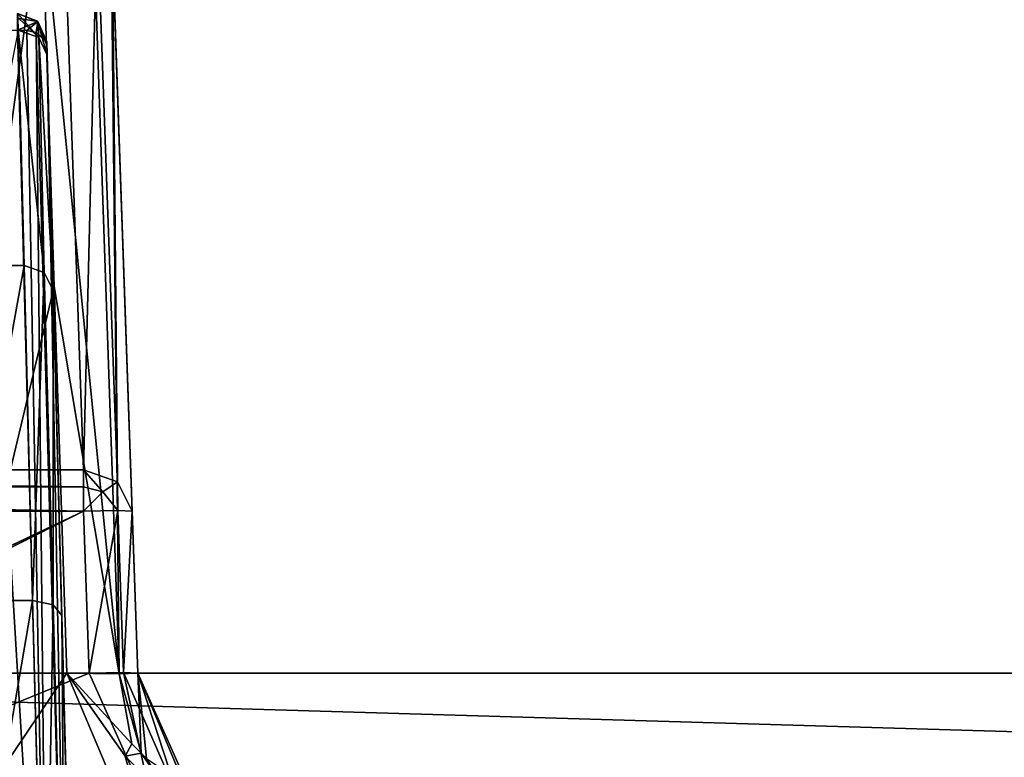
# Model space of a CAD drawing. Header units: inches. Extents: x -9.7 to 9.7, y -2.4 to 4.3.
# Tile 655 of 656: x -0.978 to 0.038, y 0.082 to 0.843. Entities that reach past the tile are written whole.
import ezdxf

# ---------------------------------------------------------------- set-up
doc = ezdxf.new("R2010")
doc.units = ezdxf.units.IN
doc.header["$LTSCALE"] = 101.851852
doc.header["$MEASUREMENT"] = 0
for name, color, linetype in [('11969', 7, 'CONTINUOUS'), ('12187', 7, 'CONTINUOUS'), ('12268', 7, 'CONTINUOUS'), ('1412', 7, 'CONTINUOUS'), ('1413', 7, 'CONTINUOUS'), ('1414', 7, 'CONTINUOUS'), ('1415', 7, 'CONTINUOUS'), ('1416', 7, 'CONTINUOUS'), ('1417', 7, 'CONTINUOUS'), ('1418', 7, 'CONTINUOUS'), ('1419', 7, 'CONTINUOUS'), ('1423', 7, 'CONTINUOUS'), ('705', 7, 'CONTINUOUS'), ('9501', 7, 'CONTINUOUS'), ('9717', 7, 'CONTINUOUS'), ('9726', 7, 'CONTINUOUS'), ('9727', 7, 'CONTINUOUS'), ('9728', 7, 'CONTINUOUS'), ('9729', 7, 'CONTINUOUS'), ('9730', 7, 'CONTINUOUS'), ('9735', 7, 'CONTINUOUS'), ('9736', 7, 'CONTINUOUS'), ('9745', 7, 'CONTINUOUS'), ('9746', 7, 'CONTINUOUS'), ('9747', 7, 'CONTINUOUS'), ('9863', 7, 'CONTINUOUS')]:
    doc.layers.add(name, color=color, linetype=linetype)

msp = doc.modelspace()

# ---------------------------------------------------------------- linework, layer by layer
at = {"layer": '11969', "linetype": 'CONTINUOUS'}
for points in [[(-1.5974, -0.3256, 9.7167), (1.2674, -0.3256, 9.7167), (-1.5974, 2.7656, 9.7167), (-1.5974, -0.3256, 9.7167)], [(1.2674, -0.3256, 9.7167), (1.2674, 2.7656, 9.7167), (-1.5974, 2.7656, 9.7167), (1.2674, -0.3256, 9.7167)]]:
    msp.add_3dface(points, dxfattribs=at)
at = {"layer": '12187', "linetype": 'CONTINUOUS'}
for points in [[(-1.992, 0.1689, -4.2669), (1.992, 0.1689, -4.2669), (1.992, 0.0508, -4.2153), (-1.992, 0.1689, -4.2669)], [(-1.992, 0.1689, -4.2669), (1.992, 0.0508, -4.2153), (-1.992, 0.0491, -4.2135), (-1.992, 0.1689, -4.2669)]]:
    msp.add_3dface(points, dxfattribs=at)
at = {"layer": '12268', "linetype": 'CONTINUOUS'}
for points in [[(-0.932, 0.9603, 3.4949), (-2.1773, 0.3788, 4.6343), (-2.1976, 0.9603, 3.4949), (-0.932, 0.9603, 3.4949)], [(-0.9117, 0.3788, 4.6343), (-2.1773, 0.3788, 4.6343), (-0.932, 0.9603, 3.4949), (-0.9117, 0.3788, 4.6343)]]:
    msp.add_3dface(points, dxfattribs=at)
at = {"layer": '1412', "linetype": 'CONTINUOUS'}
for points in [[(-0.919, -0.355, 2.7205), (-0.9498, 0.8208, 3.269), (-0.9498, 0.8208, 3.4926), (-0.919, -0.355, 2.7205)], [(-0.9497, 0.8173, 3.5214), (-0.919, -0.355, 2.7205), (-0.9498, 0.8208, 3.4926), (-0.9497, 0.8173, 3.5214)], [(-0.9494, 0.807, 3.5484), (-0.919, -0.355, 2.7205), (-0.9497, 0.8173, 3.5214), (-0.9494, 0.807, 3.5484)], [(-0.9431, 0.5639, 4.0108), (-0.919, -0.355, 2.7205), (-0.9494, 0.807, 3.5484), (-0.9431, 0.5639, 4.0108)], [(-0.9343, 0.2284, 4.3763), (-0.919, -0.355, 2.7205), (-0.9431, 0.5639, 4.0108), (-0.9343, 0.2284, 4.3763)], [(-0.9219, -0.2439, 4.5281), (-0.919, -0.355, 2.7205), (-0.9343, 0.2284, 4.3763), (-0.9219, -0.2439, 4.5281)]]:
    msp.add_3dface(points, dxfattribs=at)
at = {"layer": '1413', "linetype": 'CONTINUOUS'}
for points in [[(-0.9798, 0.8327, 3.2418), (-0.9703, 0.8322, 3.2433), (-0.949, -0.3435, 2.6933), (-0.9798, 0.8327, 3.2418)], [(-0.9703, 0.8322, 3.2433), (-0.9608, 0.8302, 3.2481), (-0.949, -0.3435, 2.6933), (-0.9703, 0.8322, 3.2433)], [(-0.9608, 0.8302, 3.2481), (-0.9498, 0.8208, 3.269), (-0.9277, -0.3465, 2.7017), (-0.9608, 0.8302, 3.2481)], [(-0.949, -0.3435, 2.6933), (-0.9608, 0.8302, 3.2481), (-0.9277, -0.3465, 2.7017), (-0.949, -0.3435, 2.6933)], [(-0.9498, 0.8208, 3.269), (-0.919, -0.355, 2.7205), (-0.9277, -0.3465, 2.7017), (-0.9498, 0.8208, 3.269)]]:
    msp.add_3dface(points, dxfattribs=at)
at = {"layer": '1414', "linetype": 'CONTINUOUS'}
for points in [[(-0.9798, 0.85, 3.269), (-0.9588, 0.8415, 3.269), (-0.9798, 0.8452, 3.2528), (-0.9798, 0.85, 3.269)], [(-0.9588, 0.8415, 3.269), (-0.9798, 0.8327, 3.2418), (-0.9798, 0.8452, 3.2528), (-0.9588, 0.8415, 3.269)], [(-0.9703, 0.8322, 3.2433), (-0.9798, 0.8327, 3.2418), (-0.9588, 0.8415, 3.269), (-0.9703, 0.8322, 3.2433)], [(-0.9608, 0.8302, 3.2481), (-0.9703, 0.8322, 3.2433), (-0.9588, 0.8415, 3.269), (-0.9608, 0.8302, 3.2481)], [(-0.9498, 0.8208, 3.269), (-0.9608, 0.8302, 3.2481), (-0.9588, 0.8415, 3.269), (-0.9498, 0.8208, 3.269)]]:
    msp.add_3dface(points, dxfattribs=at)
at = {"layer": '1415', "linetype": 'CONTINUOUS'}
for points in [[(-0.9588, 0.8415, 3.269), (-0.9798, 0.85, 3.269), (-0.9592, 0.8418, 3.4926), (-0.9588, 0.8415, 3.269)], [(-0.9592, 0.8418, 3.4926), (-0.9798, 0.85, 3.269), (-0.9798, 0.85, 3.4926), (-0.9592, 0.8418, 3.4926)], [(-0.9498, 0.8208, 3.4926), (-0.9588, 0.8415, 3.269), (-0.9592, 0.8418, 3.4926), (-0.9498, 0.8208, 3.4926)], [(-0.9498, 0.8208, 3.4926), (-0.9498, 0.8208, 3.269), (-0.9588, 0.8415, 3.269), (-0.9498, 0.8208, 3.4926)]]:
    msp.add_3dface(points, dxfattribs=at)
at = {"layer": '1416', "linetype": 'CONTINUOUS'}
for points in [[(-0.9592, 0.8418, 3.4926), (-0.9798, 0.85, 3.4926), (-0.9581, 0.825, 3.5581), (-0.9592, 0.8418, 3.4926)], [(-0.9581, 0.825, 3.5581), (-0.9798, 0.85, 3.4926), (-0.9797, 0.8456, 3.5286), (-0.9581, 0.825, 3.5581)], [(-0.9794, 0.8328, 3.5624), (-0.9581, 0.825, 3.5581), (-0.9797, 0.8456, 3.5286), (-0.9794, 0.8328, 3.5624)], [(-0.9494, 0.807, 3.5484), (-0.9497, 0.8173, 3.5214), (-0.9592, 0.8418, 3.4926), (-0.9494, 0.807, 3.5484)], [(-0.9494, 0.807, 3.5484), (-0.9592, 0.8418, 3.4926), (-0.9581, 0.825, 3.5581), (-0.9494, 0.807, 3.5484)], [(-0.9497, 0.8173, 3.5214), (-0.9498, 0.8208, 3.4926), (-0.9592, 0.8418, 3.4926), (-0.9497, 0.8173, 3.5214)]]:
    msp.add_3dface(points, dxfattribs=at)
at = {"layer": '1417', "linetype": 'CONTINUOUS'}
for points in [[(-0.9581, 0.825, 3.5581), (-0.9794, 0.8328, 3.5624), (-0.9523, 0.5825, 4.0207), (-0.9581, 0.825, 3.5581)], [(-0.9523, 0.5825, 4.0207), (-0.9794, 0.8328, 3.5624), (-0.9731, 0.5897, 4.0247), (-0.9523, 0.5825, 4.0207)], [(-0.9431, 0.5639, 4.0108), (-0.9494, 0.807, 3.5484), (-0.9581, 0.825, 3.5581), (-0.9431, 0.5639, 4.0108)], [(-0.9431, 0.5639, 4.0108), (-0.9581, 0.825, 3.5581), (-0.9523, 0.5825, 4.0207), (-0.9431, 0.5639, 4.0108)]]:
    msp.add_3dface(points, dxfattribs=at)
at = {"layer": '1418', "linetype": 'CONTINUOUS'}
for points in [[(-0.9523, 0.5825, 4.0207), (-0.9731, 0.5897, 4.0247), (-0.9643, 0.2439, 4.4015), (-0.9523, 0.5825, 4.0207)], [(-0.9433, 0.2396, 4.3941), (-0.9523, 0.5825, 4.0207), (-0.9643, 0.2439, 4.4015), (-0.9433, 0.2396, 4.3941)], [(-0.9431, 0.5639, 4.0108), (-0.9523, 0.5825, 4.0207), (-0.9433, 0.2396, 4.3941), (-0.9431, 0.5639, 4.0108)], [(-0.9343, 0.2284, 4.3763), (-0.9431, 0.5639, 4.0108), (-0.9433, 0.2396, 4.3941), (-0.9343, 0.2284, 4.3763)], [(-0.9519, -0.2431, 4.558), (-0.9433, 0.2396, 4.3941), (-0.9643, 0.2439, 4.4015), (-0.9519, -0.2431, 4.558)], [(-0.9519, -0.2431, 4.558), (-0.9307, -0.243, 4.5492), (-0.9433, 0.2396, 4.3941), (-0.9519, -0.2431, 4.558)], [(-0.9307, -0.243, 4.5492), (-0.9343, 0.2284, 4.3763), (-0.9433, 0.2396, 4.3941), (-0.9307, -0.243, 4.5492)], [(-0.9307, -0.243, 4.5492), (-0.9219, -0.2439, 4.5281), (-0.9343, 0.2284, 4.3763), (-0.9307, -0.243, 4.5492)]]:
    msp.add_3dface(points, dxfattribs=at)
at = {"layer": '1419', "linetype": 'CONTINUOUS'}
for points in [[(-0.9643, 0.2439, 4.4015), (-0.9731, 0.5897, 4.0247), (-1.0357, 0.2438, 4.4016), (-0.9643, 0.2439, 4.4015)], [(-0.9731, 0.5897, 4.0247), (-1.0269, 0.5897, 4.0247), (-1.0357, 0.2438, 4.4016), (-0.9731, 0.5897, 4.0247)], [(-1.0481, -0.2431, 4.558), (-0.9519, -0.2431, 4.558), (-0.9643, 0.2439, 4.4015), (-1.0481, -0.2431, 4.558)], [(-1.0481, -0.2431, 4.558), (-0.9643, 0.2439, 4.4015), (-1.0357, 0.2438, 4.4016), (-1.0481, -0.2431, 4.558)]]:
    msp.add_3dface(points, dxfattribs=at)
at = {"layer": '1423', "linetype": 'CONTINUOUS'}
for points in [[(-1.0202, 0.8327, 3.2418), (-0.949, -0.3435, 2.6933), (-1.051, -0.3435, 2.6933), (-1.0202, 0.8327, 3.2418)], [(-0.9798, 0.8327, 3.2418), (-0.949, -0.3435, 2.6933), (-1.0202, 0.8327, 3.2418), (-0.9798, 0.8327, 3.2418)]]:
    msp.add_3dface(points, dxfattribs=at)
at = {"layer": '705', "linetype": 'CONTINUOUS'}
for points in [[(-1.1606, 0.9667, 2.3306), (-1.0971, -0.081, 2.3736), (-0.9549, 0.9667, 2.5995), (-1.1606, 0.9667, 2.3306)], [(-0.9549, 0.9667, 2.5995), (-1.0971, -0.081, 2.3736), (-0.942, 0.5679, 2.5921), (-0.9549, 0.9667, 2.5995)], [(-0.942, 0.5679, 2.5921), (-1.0971, -0.081, 2.3736), (-0.9291, 0.1689, 2.5847), (-0.942, 0.5679, 2.5921)], [(-1.0971, -0.081, 2.3736), (-0.8236, -0.081, 2.6471), (-0.9291, 0.1689, 2.5847), (-1.0971, -0.081, 2.3736)], [(-0.9291, 0.1689, 2.5847), (-0.8236, -0.081, 2.6471), (-0.8687, 0.0831, 2.6257), (-0.9291, 0.1689, 2.5847)], [(-0.8687, 0.0831, 2.6257), (-0.8236, -0.081, 2.6471), (-0.8066, 0.021, 2.6606), (-0.8687, 0.0831, 2.6257)]]:
    msp.add_3dface(points, dxfattribs=at)
at = {"layer": '9501', "linetype": 'CONTINUOUS'}
msp.add_3dface([(-0.9731, 0.5897, 4.0247), (-0.9794, 0.8328, 3.5624), (-1.0269, 0.5897, 4.0247), (-0.9731, 0.5897, 4.0247)], dxfattribs=at)
at = {"layer": '9717', "linetype": 'CONTINUOUS'}
for points in [[(-2.7355, -0.5799, 4.6935), (-2.6607, -0.4986, 4.6906), (-0.9117, 0.336, 4.6615), (-2.7355, -0.5799, 4.6935)], [(-0.9059, 0.169, 4.6673), (-2.7355, -0.5799, 4.6935), (-0.9117, 0.336, 4.6615), (-0.9059, 0.169, 4.6673)], [(-2.6607, -0.4986, 4.6906), (-2.6559, -0.4912, 4.6904), (-0.9117, 0.336, 4.6615), (-2.6607, -0.4986, 4.6906)], [(-0.9117, 0.336, 4.6615), (-2.6559, -0.4912, 4.6904), (-2.1773, 0.336, 4.6615), (-0.9117, 0.336, 4.6615)], [(-0.8373, 0.015, 4.6727), (-2.7355, -0.5799, 4.6935), (-0.9059, 0.169, 4.6673), (-0.8373, 0.015, 4.6727)]]:
    msp.add_3dface(points, dxfattribs=at)
at = {"layer": '9726', "linetype": 'CONTINUOUS'}
for points in [[(-2.1773, 0.3609, 4.6538), (-2.1773, 0.3788, 4.6343), (-0.9117, 0.3611, 4.6537), (-2.1773, 0.3609, 4.6538)], [(-0.9117, 0.3611, 4.6537), (-2.1773, 0.3788, 4.6343), (-0.9117, 0.3788, 4.6343), (-0.9117, 0.3611, 4.6537)], [(-0.9117, 0.336, 4.6615), (-2.1773, 0.3609, 4.6538), (-0.9117, 0.3611, 4.6537), (-0.9117, 0.336, 4.6615)], [(-0.9117, 0.336, 4.6615), (-2.1773, 0.3497, 4.6591), (-2.1773, 0.3609, 4.6538), (-0.9117, 0.336, 4.6615)], [(-0.9117, 0.336, 4.6615), (-2.1773, 0.336, 4.6615), (-2.1773, 0.3497, 4.6591), (-0.9117, 0.336, 4.6615)]]:
    msp.add_3dface(points, dxfattribs=at)
at = {"layer": '9727', "linetype": 'CONTINUOUS'}
for points in [[(-0.9117, 0.3611, 4.6537), (-0.9117, 0.3788, 4.6343), (-0.8919, 0.3562, 4.6519), (-0.9117, 0.3611, 4.6537)], [(-0.9117, 0.3788, 4.6343), (-0.8769, 0.3665, 4.6274), (-0.8919, 0.3562, 4.6519), (-0.9117, 0.3788, 4.6343)], [(-0.8919, 0.3562, 4.6519), (-0.8769, 0.3665, 4.6274), (-0.8764, 0.3367, 4.6468), (-0.8919, 0.3562, 4.6519)], [(-0.8769, 0.3665, 4.6274), (-0.8617, 0.336, 4.6115), (-0.8764, 0.3367, 4.6468), (-0.8769, 0.3665, 4.6274)], [(-0.9117, 0.336, 4.6615), (-0.9117, 0.3611, 4.6537), (-0.8919, 0.3562, 4.6519), (-0.9117, 0.336, 4.6615)], [(-0.9117, 0.336, 4.6615), (-0.8919, 0.3562, 4.6519), (-0.8764, 0.3367, 4.6468), (-0.9117, 0.336, 4.6615)]]:
    msp.add_3dface(points, dxfattribs=at)
at = {"layer": '9728', "linetype": 'CONTINUOUS'}
for points in [[(-0.8977, 0.9485, 3.4882), (-0.9117, 0.3788, 4.6343), (-0.932, 0.9603, 3.4949), (-0.8977, 0.9485, 3.4882)], [(-0.8769, 0.3665, 4.6274), (-0.9117, 0.3788, 4.6343), (-0.8977, 0.9485, 3.4882), (-0.8769, 0.3665, 4.6274)], [(-0.882, 0.9176, 3.4721), (-0.8769, 0.3665, 4.6274), (-0.8977, 0.9485, 3.4882), (-0.882, 0.9176, 3.4721)], [(-0.8617, 0.336, 4.6115), (-0.8769, 0.3665, 4.6274), (-0.882, 0.9176, 3.4721), (-0.8617, 0.336, 4.6115)]]:
    msp.add_3dface(points, dxfattribs=at)
at = {"layer": '9729', "linetype": 'CONTINUOUS'}
for points in [[(-0.8838, 0.9667, 2.7524), (-0.8559, 0.1689, 2.7393), (-0.8559, 0.1689, 4.6174), (-0.8838, 0.9667, 2.7524)], [(-0.8838, 0.9667, 3.2676), (-0.8838, 0.9667, 2.7524), (-0.8559, 0.1689, 4.6174), (-0.8838, 0.9667, 3.2676)], [(-0.8833, 0.9543, 3.3728), (-0.8838, 0.9667, 3.2676), (-0.8559, 0.1689, 4.6174), (-0.8833, 0.9543, 3.3728)], [(-0.882, 0.9176, 3.4721), (-0.8833, 0.9543, 3.3728), (-0.8559, 0.1689, 4.6174), (-0.882, 0.9176, 3.4721)], [(-0.8617, 0.336, 4.6115), (-0.882, 0.9176, 3.4721), (-0.8559, 0.1689, 4.6174), (-0.8617, 0.336, 4.6115)]]:
    msp.add_3dface(points, dxfattribs=at)
at = {"layer": '9730', "linetype": 'CONTINUOUS'}
for points in [[(-0.8559, 0.1689, 4.6174), (-0.8559, 0.1689, 2.7393), (-0.8084, 0.0551, 2.7393), (-0.8559, 0.1689, 4.6174)], [(-0.8559, 0.1689, 4.6174), (-0.8084, 0.0551, 2.7393), (-0.8025, 0.0491, 4.6227), (-0.8559, 0.1689, 4.6174)]]:
    msp.add_3dface(points, dxfattribs=at)
at = {"layer": '9735', "linetype": 'CONTINUOUS'}
for points in [[(-0.8373, 0.015, 4.6727), (-0.9059, 0.169, 4.6673), (-0.8706, 0.1696, 4.6527), (-0.8373, 0.015, 4.6727)], [(-0.8373, 0.015, 4.6727), (-0.8706, 0.1696, 4.6527), (-0.8134, 0.0392, 4.6581), (-0.8373, 0.015, 4.6727)], [(-0.8706, 0.1696, 4.6527), (-0.8559, 0.1689, 4.6174), (-0.8134, 0.0392, 4.6581), (-0.8706, 0.1696, 4.6527)], [(-0.8559, 0.1689, 4.6174), (-0.8025, 0.0491, 4.6227), (-0.8134, 0.0392, 4.6581), (-0.8559, 0.1689, 4.6174)]]:
    msp.add_3dface(points, dxfattribs=at)
at = {"layer": '9736', "linetype": 'CONTINUOUS'}
for points in [[(-0.9059, 0.169, 4.6673), (-0.9117, 0.336, 4.6615), (-0.8764, 0.3367, 4.6468), (-0.9059, 0.169, 4.6673)], [(-0.9059, 0.169, 4.6673), (-0.8764, 0.3367, 4.6468), (-0.8706, 0.1696, 4.6527), (-0.9059, 0.169, 4.6673)], [(-0.8764, 0.3367, 4.6468), (-0.8617, 0.336, 4.6115), (-0.8706, 0.1696, 4.6527), (-0.8764, 0.3367, 4.6468)], [(-0.8617, 0.336, 4.6115), (-0.8559, 0.1689, 4.6174), (-0.8706, 0.1696, 4.6527), (-0.8617, 0.336, 4.6115)]]:
    msp.add_3dface(points, dxfattribs=at)
at = {"layer": '9745', "linetype": 'CONTINUOUS'}
for points in [[(-0.9291, 0.1689, 2.5847), (-0.8687, 0.0831, 2.6257), (-0.8621, 0.096, 2.638), (-0.9291, 0.1689, 2.5847)], [(-0.8621, 0.096, 2.638), (-0.8687, 0.0831, 2.6257), (-0.8525, 0.0864, 2.6457), (-0.8621, 0.096, 2.638)], [(-0.8687, 0.0831, 2.6257), (-0.8066, 0.021, 2.6606), (-0.8525, 0.0864, 2.6457), (-0.8687, 0.0831, 2.6257)], [(-0.8525, 0.0864, 2.6457), (-0.8066, 0.021, 2.6606), (-0.8468, 0.0809, 2.6501), (-0.8525, 0.0864, 2.6457)]]:
    msp.add_3dface(points, dxfattribs=at)
at = {"layer": '9746', "linetype": 'CONTINUOUS'}
for points in [[(-0.9291, 0.1689, 2.5847), (-0.8621, 0.096, 2.638), (-0.8751, 0.1682, 2.6537), (-0.9291, 0.1689, 2.5847)], [(-0.8525, 0.0864, 2.6457), (-0.8559, 0.1689, 2.7393), (-0.8751, 0.1682, 2.6537), (-0.8525, 0.0864, 2.6457)], [(-0.8621, 0.096, 2.638), (-0.8525, 0.0864, 2.6457), (-0.8751, 0.1682, 2.6537), (-0.8621, 0.096, 2.638)], [(-0.8084, 0.0551, 2.7393), (-0.8559, 0.1689, 2.7393), (-0.8468, 0.0809, 2.6501), (-0.8084, 0.0551, 2.7393)], [(-0.8559, 0.1689, 2.7393), (-0.8525, 0.0864, 2.6457), (-0.8468, 0.0809, 2.6501), (-0.8559, 0.1689, 2.7393)]]:
    msp.add_3dface(points, dxfattribs=at)
at = {"layer": '9747', "linetype": 'CONTINUOUS'}
for points in [[(-0.9549, 0.9667, 2.5995), (-0.8751, 0.1682, 2.6537), (-0.9024, 0.9669, 2.6681), (-0.9549, 0.9667, 2.5995)], [(-0.9549, 0.9667, 2.5995), (-0.942, 0.5679, 2.5921), (-0.8751, 0.1682, 2.6537), (-0.9549, 0.9667, 2.5995)], [(-0.8751, 0.1682, 2.6537), (-0.8838, 0.9667, 2.7524), (-0.9024, 0.9669, 2.6681), (-0.8751, 0.1682, 2.6537)], [(-0.8559, 0.1689, 2.7393), (-0.8838, 0.9667, 2.7524), (-0.8751, 0.1682, 2.6537), (-0.8559, 0.1689, 2.7393)], [(-0.942, 0.5679, 2.5921), (-0.9291, 0.1689, 2.5847), (-0.8751, 0.1682, 2.6537), (-0.942, 0.5679, 2.5921)]]:
    msp.add_3dface(points, dxfattribs=at)
at = {"layer": '9863', "linetype": 'CONTINUOUS'}
for points in [[(-1.992, 0.1689, -4.2669), (-1.1427, 2.7881, -4.3583), (1.1278, 3.2167, -4.3733), (-1.992, 0.1689, -4.2669)], [(1.1427, 2.7881, -4.3583), (-1.992, 0.1689, -4.2669), (1.1278, 3.2167, -4.3733), (1.1427, 2.7881, -4.3583)], [(1.219, 2.617, -4.3524), (-1.992, 0.1689, -4.2669), (1.1427, 2.7881, -4.3583), (1.219, 2.617, -4.3524)], [(1.992, 0.1689, -4.2669), (-1.992, 0.1689, -4.2669), (1.5811, 2.617, -4.3524), (1.992, 0.1689, -4.2669)], [(1.5811, 2.617, -4.3524), (-1.992, 0.1689, -4.2669), (1.4075, 2.5467, -4.3499), (1.5811, 2.617, -4.3524)], [(1.3925, 2.5467, -4.3499), (-1.992, 0.1689, -4.2669), (1.219, 2.617, -4.3524), (1.3925, 2.5467, -4.3499)], [(1.4075, 2.5467, -4.3499), (-1.992, 0.1689, -4.2669), (1.3925, 2.5467, -4.3499), (1.4075, 2.5467, -4.3499)]]:
    msp.add_3dface(points, dxfattribs=at)

doc.saveas('drawing.dxf')
